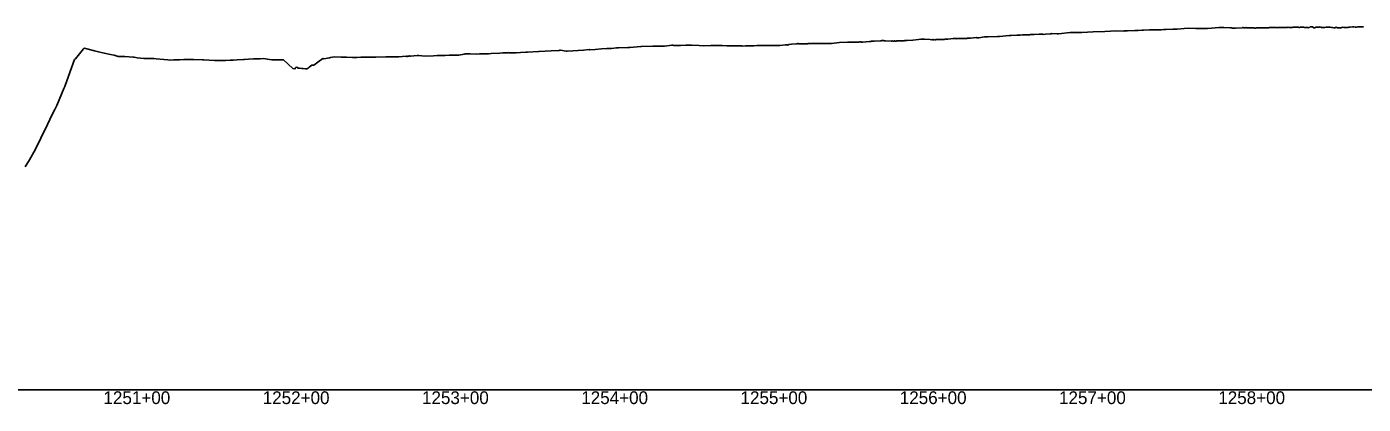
# Model space of a CAD drawing. Extents: x -3793 to 50787, y -1075 to 6138.
# Drawn here: x 12405 to 13244, y 991 to 1228 of the extents above; entities that cross this region are included whole.
import ezdxf

# ---------------------------------------------------------------- set-up
doc = ezdxf.new("R2010")
doc.units = 0
for name, color, linetype in [('RD_DDB_Profile_EX', 7, 'Continuous'), ('RD_DDB_StaTX', 7, 'Continuous'), ('RD_GPK_Profile_Cell', 7, 'Continuous')]:
    doc.layers.add(name, color=color, linetype=linetype)

msp = doc.modelspace()

# ---------------------------------------------------------------- linework, layer by layer
at = {"layer": 'RD_DDB_Profile_EX'}
for points in [[(12974.755225, 1219.683505), (12975.302978, 1219.55994), (12975.661168, 1219.615215), (12976.019727, 1219.67154), (12979.456619, 1219.741145), (12980.405187, 1219.76089), (12980.809812, 1219.7238), (12981.214753, 1219.74579), (12981.621754, 1220.11172), (12982.021256, 1220.03381), (12982.422426, 1220.01514), (12982.820551, 1219.99899), (12983.218969, 1219.98044), (12986.709372, 1220.30457), (12987.329952, 1220.362535), (12987.770975, 1220.29885), (12988.208477, 1220.3468), (12988.650147, 1220.32871), (12989.086989, 1220.265425), (12989.519009, 1220.291395), (12989.955368, 1220.403985), (12990.383518, 1220.429525), (12993.962126, 1220.380615), (12994.269375, 1220.376585), (12994.739042, 1220.37905), (12995.211428, 1220.35971), (12995.675235, 1220.57353), (12996.140392, 1220.552465), (12996.603251, 1220.534485), (12997.065171, 1220.583025), (12997.525891, 1220.4927), (13001.222459, 1220.936675), (13001.718679, 1220.772065), (13002.2105, 1220.70199), (13002.700995, 1220.730045), (13006.396667, 1221.48526), (13007.229979, 1221.51835), (13008.467632, 1221.51814), (13014.52016, 1221.59102), (13015.720385, 1221.676915), (13021.753708, 1222.17168), (13022.973139, 1222.26213), (13026.716886, 1222.54186), (13027.040498, 1222.528325), (13027.363777, 1222.533325), (13027.684039, 1222.56782), (13028.002965, 1222.554345), (13028.319685, 1222.57507), (13028.63534, 1222.640885), (13028.946329, 1222.56536), (13030.225892, 1222.620955), (13033.646808, 1222.771625), (13034.003867, 1222.774815), (13034.362466, 1222.708575), (13034.713991, 1222.73106), (13035.06597, 1222.804675), (13035.41859, 1222.826585), (13035.764108, 1222.84853), (13036.111123, 1222.85151), (13037.478645, 1222.93908), (13040.592446, 1223.140405), (13040.979488, 1223.090155), (13041.296, 1223.10904), (13041.677709, 1223.071515), (13042.061869, 1223.01312), (13042.44339, 1223.052015), (13042.824642, 1223.014515), (13043.205627, 1222.99613), (13044.731399, 1223.085735), (13047.462739, 1223.248125), (13047.874903, 1223.35222), (13048.290248, 1223.375665), (13048.701338, 1223.520655), (13051.984152, 1223.295045), (13052.826775, 1223.28618), (13060.129947, 1224.18838), (13067.38737, 1224.08695), (13074.604774, 1224.491335), (13081.795042, 1224.68028), (13088.956898, 1225.139705), (13093.82666, 1225.06453), (13094.153717, 1225.164155), (13094.479919, 1225.19844), (13094.805268, 1225.23264), (13095.129769, 1225.23429), (13095.776151, 1225.23773), (13096.097944, 1225.22338), (13100.766731, 1225.333615), (13101.121857, 1225.387235), (13101.477911, 1225.32005), (13101.829621, 1225.322135), (13102.753425, 1225.371175), (13105.400112, 1225.51313), (13105.785116, 1225.53834), (13106.132703, 1225.54637), (13110.006178, 1225.72211), (13112.87175, 1225.853585), (13114.163961, 1225.81261), (13117.258932, 1225.89676), (13118.703802, 1225.93687), (13120.14297, 1225.992415)], [(13120.14297, 1225.992415), (13124.511685, 1226.227385), (13127.388615, 1226.322465), (13131.764438, 1226.6023), (13134.602463, 1226.804175), (13139.017192, 1226.66615), (13141.792305, 1226.67335), (13146.269945, 1226.73551), (13148.960875, 1226.779265), (13153.522698, 1227.193525), (13156.293553, 1227.291235), (13156.60219, 1227.29708), (13160.775451, 1227.03141), (13161.556447, 1226.98211), (13161.863135, 1226.927035), (13162.180937, 1226.88746), (13162.514518, 1226.91281), (13162.860151, 1226.871195), (13163.224292, 1226.844105), (13163.605565, 1226.85204), (13164.000678, 1226.861785), (13168.028205, 1227.162875), (13168.368443, 1227.18852), (13168.751053, 1227.23405), (13169.151934, 1227.092985), (13169.569291, 1227.07599), (13170.010237, 1227.122065), (13170.469386, 1227.217605), (13170.956667, 1227.17726), (13171.470298, 1227.08723), (13175.503934, 1227.03561), (13176.007821, 1226.95131), (13176.512703, 1226.965695), (13177.026584, 1227.059255), (13177.542812, 1227.02296), (13178.065164, 1227.03801), (13178.594946, 1227.00343), (13181.916045, 1227.05718), (13182.533711, 1227.07941), (13182.998189, 1227.118385), (13183.545493, 1227.079465), (13184.098927, 1227.06787), (13184.661327, 1227.08654), (13185.226666, 1227.187035), (13185.799817, 1227.29093), (13188.823018, 1227.28573), (13189.398392, 1227.21606), (13189.985144, 1227.17775), (13190.572526, 1227.25538), (13191.16618, 1227.244465), (13191.769205, 1227.23588), (13192.375002, 1227.284905), (13192.988929, 1227.216005), (13195.731323, 1227.324565), (13196.344301, 1227.311965), (13197.039218, 1227.416215), (13197.594284, 1227.35271), (13198.225854, 1227.34052), (13198.867136, 1227.26739), (13199.510972, 1227.22266), (13200.161449, 1227.56335), (13202.633974, 1227.47664), (13203.289684, 1227.468345), (13203.944659, 1227.35783), (13204.291971, 1227.387985), (13204.611225, 1227.415895), (13205.2785, 1227.472105), (13205.95226, 1227.42785), (13206.635338, 1227.419595), (13207.321567, 1227.238865), (13209.545148, 1227.283775), (13210.234811, 1227.16995), (13210.92335, 1227.61068), (13211.618447, 1227.66975), (13212.324642, 1227.626675), (13213.031971, 1227.12085), (13213.748818, 1227.110995), (13214.46854, 1227.596925), (13216.458258, 1227.572975), (13217.179942, 1227.673835), (13217.900088, 1227.33477), (13218.797478, 1227.29241), (13219.36478, 1227.31395), (13220.110143, 1227.37292), (13220.859568, 1227.4386), (13221.611576, 1227.464575), (13223.37562, 1227.480465), (13224.120806, 1227.393), (13224.879123, 1227.23188), (13225.636349, 1227.14269), (13226.050231, 1227.075515), (13226.405166, 1227.018165), (13227.174428, 1227.4284), (13227.950103, 1227.14626), (13228.734785, 1227.175715), (13230.293186, 1227.154525), (13231.2247, 1227.420885), (13232.003902, 1227.212145), (13232.795475, 1227.282265), (13233.585629, 1227.237475), (13234.385417, 1227.229025)], [(13234.385417, 1227.229025), (13235.181698, 1227.58243), (13235.987016, 1227.57194), (13237.381199, 1227.674415), (13238.182321, 1227.628925), (13238.99026, 1227.579485), (13239.802631, 1227.48917), (13240.613282, 1227.687125), (13241.433414, 1227.760385), (13242.246085, 1227.711605), (13243.074646, 1227.703335), (13244.328857, 1227.653975)], [(12877.918073, 1216.068775), (12881.428529, 1216.388325), (12881.743835, 1216.36816), (12882.060086, 1216.380865), (12882.378019, 1216.43956), (12882.698923, 1216.292015), (12883.022913, 1216.23774), (12883.351837, 1216.573165), (12883.678791, 1216.56972), (12885.170826, 1216.74445), (12888.2676, 1217.10865), (12888.647979, 1217.122425), (12889.031299, 1217.155515), (12889.412157, 1217.15052), (12889.801377, 1217.12591), (12890.188032, 1217.00421), (12890.583288, 1216.99834), (12890.980136, 1217.12821), (12892.423579, 1217.10957), (12895.124772, 1217.07613), (12895.560979, 1217.16007), (12896.001782, 1217.176735), (12896.43945, 1217.149445), (12896.886415, 1217.121725), (12897.333928, 1217.226385), (12897.783386, 1217.177875), (12898.238027, 1217.19358), (12899.676333, 1217.24949), (12901.994902, 1217.34081), (12902.483867, 1217.33471), (12902.97327, 1217.256585), (12903.464263, 1217.24855), (12903.958961, 1217.2688), (12904.457056, 1217.260765), (12904.961799, 1217.229365), (12905.462482, 1217.19806), (12906.929086, 1217.21763), (12908.877378, 1217.24475), (12909.411482, 1217.21095), (12909.948705, 1217.17695), (12910.322513, 1217.150265), (12915.276472, 1217.875205), (12920.353325, 1218.126125), (12920.673101, 1218.10984), (12920.993053, 1218.09355), (12921.633459, 1218.02904), (12921.953796, 1217.996915), (12922.274185, 1217.99682), (12922.594627, 1218.02876), (12927.184135, 1218.033045), (12927.565114, 1218.013885), (12927.942722, 1218.260175), (12928.324215, 1218.202855), (12928.705764, 1218.221845), (12929.087257, 1218.145675), (12929.468673, 1218.12674), (12929.850011, 1218.14595), (12934.04135, 1218.42292), (12934.47298, 1218.487815), (12934.90453, 1218.57427), (12935.335999, 1218.66071), (12936.198629, 1218.7043), (12936.629634, 1218.68315), (12937.060419, 1218.66201), (12940.927142, 1218.844855), (12941.400504, 1218.916295), (12941.873642, 1219.08227), (12942.346557, 1219.10635), (12942.819249, 1219.05952), (12943.291696, 1218.965525), (12943.763747, 1218.91906), (12944.235436, 1218.896235), (12947.832329, 1218.78996), (12948.340683, 1218.84154), (12948.848671, 1218.715455), (12949.356296, 1218.66556), (12949.863557, 1218.99606), (12950.445606, 1218.79037), (12950.876839, 1218.769745), (12951.382705, 1218.872175), (12954.753255, 1218.97116), (12955.291176, 1218.945515), (12955.828597, 1219.02724), (12956.365518, 1219.135715), (12957.698359, 1219.18615), (12961.326596, 1219.364715), (12964.951112, 1219.831695), (12966.459813, 1220.027005), (12966.768289, 1220.01284), (12967.076104, 1220.01406), (12967.383261, 1219.984605), (12967.689761, 1219.92458), (12967.995607, 1219.895285), (12968.3008, 1219.896625), (12968.605343, 1220.050645), (12972.203866, 1219.72375), (12973.308772, 1219.62407), (12973.671636, 1219.69771), (12974.033665, 1219.554585), (12974.39486, 1219.556015), (12974.755225, 1219.683505)], [(12415.242671, 1160.955955), (12416.429484, 1163.317835), (12419.528553, 1169.600105), (12420.994615, 1172.6027), (12422.621699, 1175.91185), (12423.759044, 1178.381545), (12428.247368, 1188.94564), (12428.818014, 1190.288595), (12432.191837, 1199.661175), (12435.018829, 1207.10867), (12435.500121, 1207.69923), (12440.619803, 1213.977605), (12441.224232, 1214.293085), (12442.7746, 1213.897605), (12447.433779, 1212.662595), (12449.097695, 1212.28209), (12450.005628, 1212.0594), (12453.647486, 1211.167105), (12457.515004, 1210.35226), (12459.865369, 1209.837695), (12462.415008, 1209.177045), (12464.511135, 1209.134895), (12466.087441, 1209.09074), (12466.60172, 1209.0587), (12471.763888, 1208.62347), (12472.313719, 1208.577165), (12474.288653, 1208.313015), (12478.544601, 1207.853645), (12479.016641, 1207.843935), (12482.678548, 1207.767955), (12484.780165, 1207.764405), (12486.269395, 1207.65442), (12491.038377, 1207.297185), (12493.522148, 1206.93199), (12494.557293, 1206.77993), (12497.264062, 1206.95389), (12498.135122, 1206.92687), (12499.38469, 1206.99722), (12500.774901, 1207.04886), (12503.512426, 1207.15115), (12507.717115, 1207.1628), (12508.027654, 1207.15692), (12509.765089, 1207.124395), (12515.280408, 1207.021145), (12516.239057, 1206.99692), (12522.917008, 1206.65197), (12524.338422, 1206.490085), (12528.550042, 1206.5751), (12529.785914, 1206.63607), (12532.596307, 1206.768335), (12534.820869, 1206.82866), (12537.038668, 1206.956465), (12541.096073, 1207.185025), (12541.69686, 1207.21259), (12544.291421, 1207.39283), (12547.37567, 1207.61316), (12549.168649, 1207.571675), (12551.544174, 1207.687385), (12553.659677, 1207.798635), (12557.389197, 1207.22667), (12558.796928, 1207.10042), (12559.948109, 1207.005755), (12565.655581, 1206.944155), (12566.240982, 1206.94037), (12571.975801, 1201.63574), (12573.410411, 1201.34038), (12573.745012, 1202.17657), (12574.569411, 1202.34428), (12575.37542, 1201.70191), (12576.185326, 1201.82728), (12577.755342, 1201.601385), (12578.523986, 1201.564805), (12579.935357, 1201.37224), (12580.762556, 1201.37852), (12581.572713, 1201.85984), (12582.381729, 1202.382505), (12583.170168, 1203.09894), (12583.967976, 1203.684485), (12585.302445, 1203.686655), (12587.807941, 1205.49612), (12590.944657, 1207.732735), (12591.460259, 1207.732635), (12595.060694, 1208.35309), (12595.741417, 1208.48118), (12598.264536, 1208.871635), (12602.313447, 1208.72224), (12605.752219, 1208.623885), (12609.566201, 1208.495025), (12611.693573, 1208.40449), (12612.17611, 1208.42317), (12614.795593, 1208.64273), (12615.891233, 1208.76761), (12616.818954, 1208.63523), (12623.087314, 1208.66824), (12624.071707, 1208.72038), (12630.495653, 1208.94688), (12631.324461, 1208.94928), (12638.088554, 1208.86825), (12638.577214, 1208.90542), (12643.200701, 1209.25903), (12643.520234, 1209.068295)], [(12643.520234, 1209.068295), (12643.840942, 1209.068155), (12644.157219, 1209.323785), (12644.5026, 1209.35284), (12644.821736, 1209.369655), (12645.143344, 1209.577655), (12645.461655, 1209.37034), (12645.829967, 1209.390175), (12650.034739, 1209.6184), (12650.422362, 1209.637725), (12650.80783, 1209.735355), (12651.192114, 1209.67663), (12653.08272, 1209.52159), (12655.184799, 1209.36286), (12660.335474, 1209.599935), (12662.617306, 1209.62375), (12667.588227, 1209.782105), (12670.20305, 1209.82706), (12674.84098, 1209.844), (12675.169599, 1209.845365), (12675.504391, 1209.897395), (12675.839998, 1209.94815), (12676.173067, 1210.016585), (12679.598146, 1210.65618), (12680.314872, 1210.70811), (12682.093734, 1210.697565), (12683.395891, 1210.69615), (12687.294275, 1210.654005), (12689.346487, 1210.688855), (12694.84948, 1210.85943), (12696.59924, 1210.97193), (12701.99961, 1211.2547), (12703.851994, 1211.34327), (12706.904633, 1211.490365), (12707.234747, 1211.47414), (12707.56465, 1211.540635), (12707.897081, 1211.49208), (12711.104747, 1211.35695), (12711.702585, 1211.316535), (12712.276878, 1211.330835), (12714.938901, 1211.53053), (12718.3575, 1211.83777), (12719.328038, 1211.85551), (12726.343692, 1212.21766), (12726.692217, 1212.244745), (12734.230749, 1212.577525), (12739.277238, 1212.883475), (12739.597765, 1213.01228), (12740.11576, 1212.982865), (12743.570677, 1212.450495), (12744.362941, 1212.4982), (12747.90393, 1212.689115), (12751.272612, 1212.9033), (12754.621267, 1213.07806), (12758.172829, 1213.41146), (12758.621155, 1213.300965), (12761.87402, 1213.522365), (12765.895573, 1213.90721), (12769.126773, 1214.016315), (12772.057604, 1214.180245), (12775.297852, 1214.458175), (12776.573724, 1214.59249), (12782.31956, 1214.74488), (12783.141936, 1214.76505), (12783.63228, 1214.800085), (12790.549638, 1215.29935), (12790.885033, 1215.30771), (12798.137786, 1215.52421), (12805.39054, 1215.62204), (12810.113273, 1216.22151), (12810.437974, 1216.17216), (12810.761734, 1216.217935), (12811.087536, 1215.94053), (12812.643293, 1215.986595), (12814.682651, 1216.048325), (12815.07395, 1215.98711), (12815.397365, 1215.9866), (12818.802473, 1216.112465), (12819.896046, 1216.139175), (12822.331883, 1216.210775), (12827.1488, 1215.92417), (12829.699566, 1215.7961), (12834.401553, 1215.94198), (12836.998005, 1216.00744), (12841.654306, 1215.89645), (12844.485772, 1215.7987), (12848.90706, 1215.839725), (12849.364188, 1215.84419), (12849.702714, 1215.788045), (12850.039106, 1215.73167), (12850.382872, 1215.86336), (12853.79638, 1215.7003), (12854.40851, 1215.67169), (12856.159813, 1215.724205), (12857.539954, 1215.766165), (12861.456574, 1215.87121), (12863.412566, 1215.89772), (12868.93131, 1215.95256), (12870.665319, 1215.927165), (12876.334018, 1215.925325), (12877.918073, 1216.068775)], [(12404.057297, 1139.89237), (12406.772007, 1144.30313), (12410.241355, 1150.589025), (12413.741862, 1157.85384), (12415.242671, 1160.955955)]]:
    msp.add_lwpolyline(points, dxfattribs=at)
at = {"layer": 'RD_GPK_Profile_Cell'}
msp.add_line((1000, 1000), (46600, 1000), dxfattribs=at)

# ---------------------------------------------------------------- texts
at = {"layer": 'RD_DDB_StaTX'}
for s, p in [('1251+00', (12453.125471, 991)), ('1252+00', (12553.125471, 991)), ('1253+00', (12653.125471, 991)), ('1254+00', (12753.125471, 991)), ('1255+00', (12853.125471, 991)), ('1256+00', (12953.125471, 991)), ('1257+00', (13053.125471, 991)), ('1258+00', (13153.125471, 991))]:
    msp.add_text(s, height=8, dxfattribs=at).set_placement(p)

doc.saveas('drawing.dxf')
